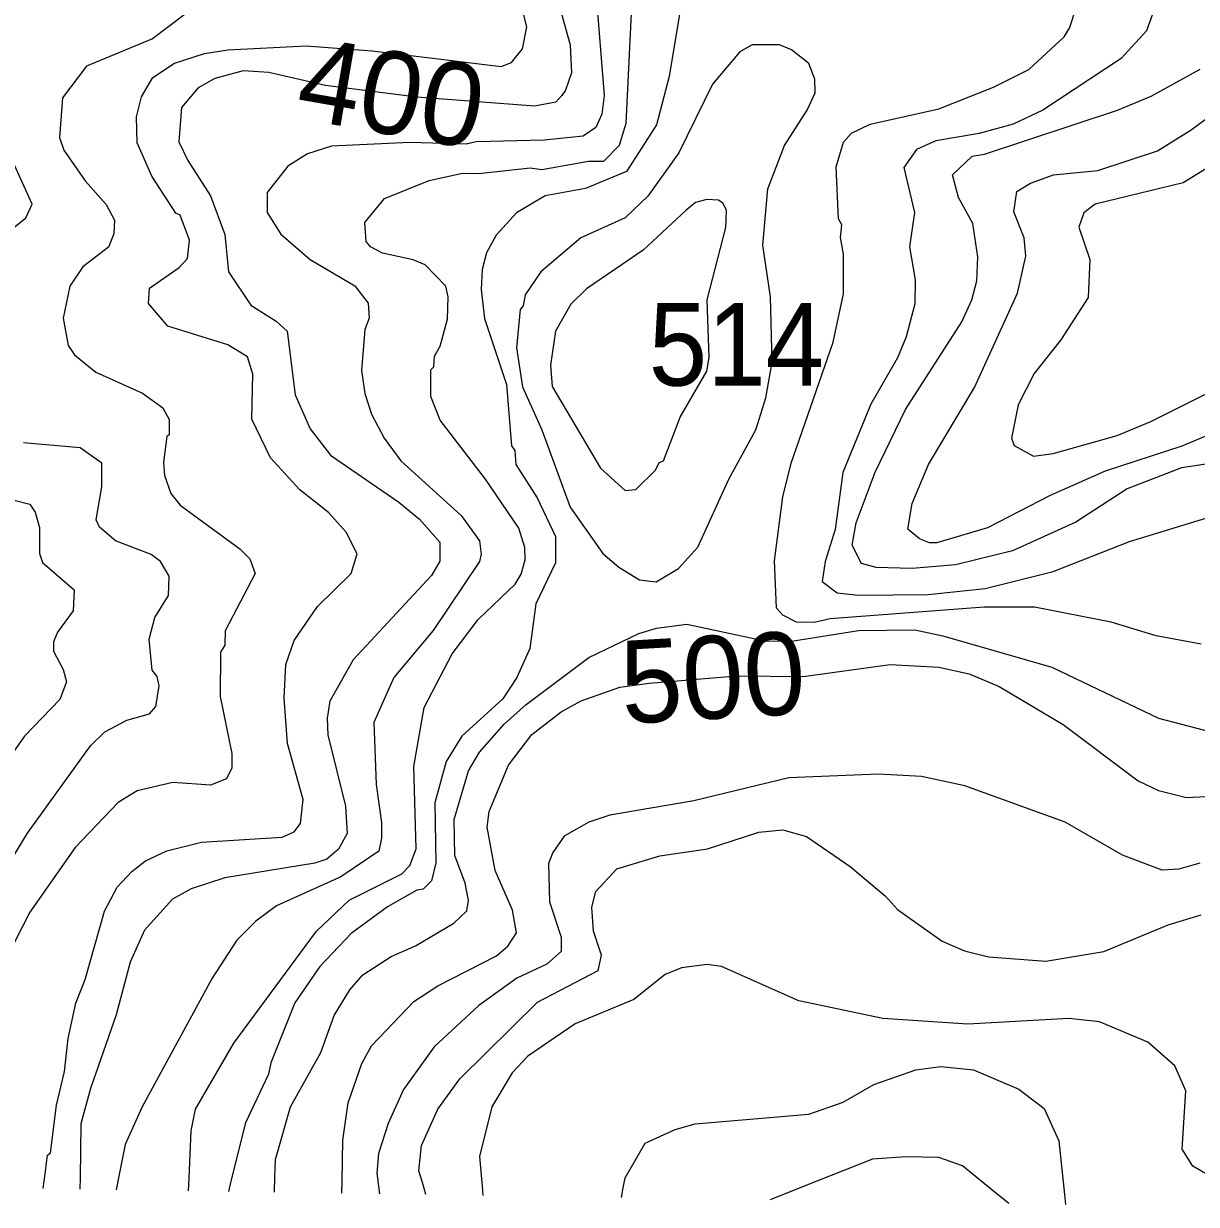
# Model space of a CAD drawing. Extents: x 673.3 to 698.5, y 6984.3 to 7012.3.
# Drawn here: x 690.66 to 691.793, y 6984.35 to 6985.49 of the extents above; entities that cross this region are included whole.
import ezdxf
from ezdxf.enums import TextEntityAlignment as Align

# ---------------------------------------------------------------- set-up
doc = ezdxf.new("R2010")
doc.units = 0
doc.header["$LTSCALE"] = 0.032
doc.layers.add('1', color=7, linetype='Continuous', lineweight=25)
doc.layers.add('2', color=7, linetype='Continuous', lineweight=13)
doc.layers.add('21', color=7, linetype='Continuous')
doc.layers.add('61', color=7, linetype='Continuous')

msp = doc.modelspace()

# ---------------------------------------------------------------- linework, layer by layer
at = {"layer": '1'}
for points in [[(691.1775, 6985.5078), (691.1881, 6985.4697), (691.1892, 6985.4428), (691.1836, 6985.4261), (691.1799, 6985.4209), (691.1741, 6985.4143), (691.1534, 6985.4105), (691.0399, 6985.4191), (690.9515, 6985.4304), (690.8968, 6985.4431), (690.8721, 6985.4446), (690.8448, 6985.4371), (690.8287, 6985.4283), (690.8124, 6985.4091), (690.8098, 6985.3762), (690.8187, 6985.3579), (690.8407, 6985.3239), (690.8545, 6985.2865), (690.8579, 6985.2504), (690.8795, 6985.2183), (690.9039, 6985.2028), (690.9145, 6985.193), (690.9222, 6985.1315), (690.9368, 6985.0988), (690.9564, 6985.0733), (691.0225, 6985.028), (691.0424, 6985.0115), (691.0621, 6984.9892), (691.0622, 6984.9708), (691.0539, 6984.9571), (690.9785, 6984.8755), (690.9557, 6984.8356), (690.9531, 6984.8193), (690.9538, 6984.803), (690.971, 6984.7343), (690.9726, 6984.7078), (690.9642, 6984.6926), (690.953, 6984.6831), (690.9415, 6984.6791), (690.8545, 6984.6651), (690.8219, 6984.6545), (690.8038, 6984.6445), (690.7767, 6984.6144), (690.7628, 6984.5836), (690.7495, 6984.5327), (690.7245, 6984.4614), (690.7154, 6984.4273), (690.7145, 6984.3753), (690.7143, 6984.3642)], [(691.5142, 6985.0017), (691.5185, 6985.0266), (691.5342, 6985.0643), (691.5787, 6985.1386), (691.6201, 6985.2298), (691.6281, 6985.2656), (691.6265, 6985.2832), (691.6168, 6985.3084), (691.6194, 6985.328), (691.6328, 6985.336), (691.655, 6985.3443), (691.6978, 6985.3485), (691.7555, 6985.3673), (691.788, 6985.3877), (691.8321, 6985.4202)], [(691.8513, 6985.1122), (691.7789, 6985.0819), (691.705, 6985.0579), (691.6517, 6985.0344), (691.5912, 6985.0032), (691.5422, 6984.9885), (691.5353, 6984.9885), (691.5256, 6984.9926), (691.5142, 6985.0017)], [(690.9673, 6984.3603), (690.9676, 6984.3721), (690.9685, 6984.4115), (690.9736, 6984.4475), (690.9867, 6984.4856), (690.9961, 6984.5028), (691.0369, 6984.5454), (691.0603, 6984.5608), (691.117, 6984.5896), (691.1278, 6984.5989), (691.1363, 6984.6117), (691.1322, 6984.6336), (691.1154, 6984.6722), (691.1079, 6984.7139), (691.1098, 6984.729), (691.1283, 6984.7737), (691.151, 6984.8034), (691.1794, 6984.8255), (691.1985, 6984.836), (691.2359, 6984.8493), (691.2642, 6984.8532), (691.3491, 6984.8601), (691.413, 6984.8594), (691.4972, 6984.8711), (691.5442, 6984.8686), (691.5735, 6984.862), (691.6024, 6984.8499), (691.6643, 6984.8132), (691.7367, 6984.7586), (691.7564, 6984.7494), (691.7833, 6984.7427), (691.8152, 6984.7441)], [(691.6119, 6984.3503), (691.5954, 6984.3637), (691.5669, 6984.3867), (691.5443, 6984.3947), (691.5123, 6984.3956), (691.4802, 6984.3931), (691.4124, 6984.3663), (691.3811, 6984.3539)]]:
    msp.add_lwpolyline(points, dxfattribs=at)
msp.add_lwpolyline([(691.2944, 6985.11), (691.3201, 6985.1545), (691.3224, 6985.1678), (691.3204, 6985.2233), (691.3383, 6985.2934), (691.339, 6985.3101), (691.3356, 6985.3167), (691.3313, 6985.3198), (691.3199, 6985.3205), (691.309, 6985.3173), (691.3, 6985.3101), (691.2586, 6985.2714), (691.2037, 6985.2341), (691.1888, 6985.2191), (691.1738, 6985.1932), (691.1689, 6985.1602), (691.1707, 6985.1397), (691.2173, 6985.0609), (691.2411, 6985.0392), (691.2516, 6985.0401), (691.2705, 6985.059), (691.2739, 6985.0663), (691.2781, 6985.0678)], close=True, dxfattribs=at)
at = {"layer": '2'}
for points in [[(690.8193, 6984.3626), (690.8199, 6984.3749), (690.822, 6984.4206), (690.8261, 6984.4414), (690.863, 6984.5053), (690.943, 6984.6136), (690.9745, 6984.6435), (691.0253, 6984.669), (691.033, 6984.6768), (691.0394, 6984.6931), (691.037, 6984.7724), (691.0469, 6984.8294), (691.0739, 6984.8815), (691.099, 6984.9146), (691.1348, 6984.9488), (691.1407, 6984.9585), (691.1444, 6984.9721), (691.1443, 6984.9841), (691.1385, 6985.0027), (691.1063, 6985.0501), (691.0623, 6985.1071), (691.0533, 6985.1301), (691.0533, 6985.1559), (691.0564, 6985.1588), (691.057, 6985.1691), (691.0623, 6985.1786), (691.0695, 6985.2048), (691.0703, 6985.2262), (691.0678, 6985.2367), (691.048, 6985.2572), (691.0363, 6985.2622), (691.0066, 6985.2684), (690.9951, 6985.2746), (690.991, 6985.2797), (690.9898, 6985.2981), (691.0085, 6985.3214), (691.0519, 6985.3387), (691.0839, 6985.3459), (691.0993, 6985.3453), (691.1493, 6985.3508), (691.1607, 6985.3492), (691.2057, 6985.3573), (691.2207, 6985.3574), (691.2356, 6985.3729), (691.2421, 6985.394), (691.2543, 6985.6464)], [(690.6789, 6984.3647), (690.6808, 6984.3789), (690.6832, 6984.3969), (690.6859, 6984.3992), (690.6918, 6984.4455), (690.6996, 6984.478), (690.7031, 6984.5099), (690.7104, 6984.5438), (690.7194, 6984.5669), (690.7381, 6984.6327), (690.7503, 6984.6561), (690.7644, 6984.6712), (690.7779, 6984.6814), (690.7983, 6984.6911), (690.8318, 6984.6993), (690.9099, 6984.7043), (690.9213, 6984.7093), (690.9274, 6984.7175), (690.9302, 6984.7408), (690.9148, 6984.7947), (690.9116, 6984.8385), (690.9132, 6984.8711), (690.9214, 6984.8943), (690.9438, 6984.9271), (690.9765, 6984.9591), (690.9822, 6984.9781), (690.9717, 6984.999), (690.9544, 6985.0179), (690.927, 6985.0398), (690.8986, 6985.0709), (690.8805, 6985.108), (690.8813, 6985.1516), (690.8763, 6985.1684), (690.8572, 6985.1799), (690.7992, 6985.198), (690.7808, 6985.2198), (690.7815, 6985.2346), (690.8103, 6985.2546), (690.8184, 6985.2634), (690.8204, 6985.281), (690.8111, 6985.3053), (690.8072, 6985.3071), (690.784, 6985.3429), (690.7698, 6985.3751), (690.7689, 6985.4002), (690.7739, 6985.4196), (690.7848, 6985.4383), (690.8057, 6985.4522), (690.8348, 6985.4615), (690.8572, 6985.4648), (690.933, 6985.4689), (690.9966, 6985.464), (691.1214, 6985.4489), (691.1315, 6985.4528), (691.142, 6985.4658), (691.146, 6985.4873), (691.1337, 6985.5363)], [(691.213, 6985.5173), (691.221, 6985.4207), (691.2187, 6985.4027), (691.2127, 6985.39), (691.2005, 6985.3815), (691.1629, 6985.3777), (691.0972, 6985.376), (691.0877, 6985.3737), (691.033, 6985.3753), (690.9574, 6985.372), (690.9341, 6985.3645), (690.9151, 6985.3526), (690.8953, 6985.3272), (690.8953, 6985.3078), (690.9086, 6985.2869), (690.9369, 6985.2623), (690.9799, 6985.2368), (690.993, 6985.2202), (690.9938, 6985.2056), (690.9896, 6985.1949), (690.9864, 6985.1552), (690.9897, 6985.1329), (690.996, 6985.1128), (691.0083, 6985.0896), (691.0243, 6985.068), (691.0827, 6985.0151), (691.1003, 6984.9907), (691.102, 6984.9776), (691.1004, 6984.9706), (691.0558, 6984.904), (691.0176, 6984.8584), (690.9982, 6984.8151), (691.0005, 6984.7551), (691.0059, 6984.7183), (691.0058, 6984.7034), (691.0032, 6984.6909), (690.9664, 6984.6661), (690.9044, 6984.6379), (690.8843, 6984.6232), (690.8659, 6984.6048), (690.8422, 6984.568), (690.7744, 6984.4437), (690.7581, 6984.4075), (690.752, 6984.3769), (690.7494, 6984.3637)], [(691.7534, 6985.5074), (691.7447, 6985.4832), (691.7203, 6985.4567), (691.6447, 6985.4067), (691.6161, 6985.393), (691.583, 6985.3841), (691.5413, 6985.3769), (691.5226, 6985.3688), (691.5103, 6985.3513), (691.5206, 6985.3077), (691.5158, 6985.2747), (691.5214, 6985.2428), (691.5211, 6985.2196), (691.5127, 6985.1877)], [(690.816, 6985.4994), (690.7844, 6985.4755), (690.7209, 6985.4492), (690.6975, 6985.4187), (690.6948, 6985.3801), (690.699, 6985.3679), (690.7195, 6985.3384), (690.7398, 6985.3156), (690.7479, 6985.3003), (690.7471, 6985.2872), (690.742, 6985.2742), (690.7173, 6985.2552), (690.7047, 6985.2365), (690.6981, 6985.2057), (690.7031, 6985.1793), (690.7092, 6985.1704), (690.7297, 6985.1534), (690.775, 6985.1332), (690.7945, 6985.1192), (690.8007, 6985.1078), (690.8007, 6985.093), (690.7983, 6985.0913), (690.795, 6985.0666), (690.7962, 6985.0536), (690.8021, 6985.0363), (690.8114, 6985.0251), (690.869, 6984.9829), (690.8786, 6984.9732), (690.8838, 6984.959), (690.8546, 6984.9036), (690.8544, 6984.8898), (690.8503, 6984.8831), (690.8498, 6984.8401), (690.861, 6984.7851), (690.861, 6984.7712), (690.8561, 6984.7605), (690.8407, 6984.7545), (690.804, 6984.7571), (690.7698, 6984.7489), (690.7512, 6984.7377), (690.7099, 6984.6942), (690.666, 6984.6317), (690.6434, 6984.5878)], [(691.2943, 6985.5034), (691.2835, 6985.4391), (691.2714, 6985.3924), (691.2423, 6985.3473), (691.2027, 6985.3309), (691.164, 6985.3239), (691.1363, 6985.3076), (691.1164, 6985.2859), (691.1071, 6985.2689), (691.1029, 6985.2526), (691.1021, 6985.2334), (691.1053, 6985.2054), (691.1265, 6985.1415), (691.1314, 6985.0822), (691.1346, 6985.0777), (691.1356, 6985.0643), (691.156, 6985.0322), (691.1737, 6984.9946), (691.1738, 6984.9692), (691.155, 6984.9298), (691.149, 6984.8864), (691.1364, 6984.8584), (691.1231, 6984.8379), (691.0833, 6984.8018), (691.0681, 6984.7773), (691.0572, 6984.7376), (691.0581, 6984.6794), (691.054, 6984.6621), (691.046, 6984.654), (691.0399, 6984.653), (691.0114, 6984.637), (690.9766, 6984.6111), (690.9461, 6984.5792), (690.922, 6984.5443), (690.8988, 6984.4861), (690.8967, 6984.4752), (690.8742, 6984.4284), (690.8603, 6984.372), (690.8578, 6984.362)], [(691.7975, 6984.8908), (691.7542, 6984.8987), (691.7106, 6984.912), (691.6366, 6984.9265), (691.5881, 6984.9264), (691.4393, 6984.9151), (691.4236, 6984.9118), (691.4067, 6984.9119), (691.3934, 6984.9189), (691.3875, 6984.9255), (691.3855, 6984.9711), (691.3934, 6985.033), (691.4014, 6985.0655), (691.4422, 6985.1825), (691.4522, 6985.2293), (691.4522, 6985.2675), (691.4491, 6985.2836), (691.4505, 6985.2959), (691.4474, 6985.3015), (691.445, 6985.3519), (691.452, 6985.3756), (691.4598, 6985.3844), (691.4779, 6985.3932), (691.5441, 6985.408), (691.597, 6985.4289), (691.6312, 6985.446), (691.6652, 6985.4775), (691.6704, 6985.4858), (691.6768, 6985.5055)], [(691.8649, 6985.074), (691.7786, 6985.0611), (691.7262, 6985.0407), (691.6764, 6985.0085), (691.6152, 6984.9809), (691.5604, 6984.9673), (691.5185, 6984.964), (691.4835, 6984.9648), (691.4696, 6984.9688), (691.4606, 6984.9865), (691.4644, 6985.008), (691.4826, 6985.0569), (691.5119, 6985.1174), (691.5664, 6985.2021), (691.5761, 6985.2233), (691.5808, 6985.2419), (691.5817, 6985.2648), (691.577, 6985.2973), (691.5632, 6985.3223), (691.5575, 6985.3443), (691.5764, 6985.3622), (691.5884, 6985.3642), (691.7167, 6985.4065), (691.7493, 6985.4203), (691.7966, 6985.4463)], [(691.8663, 6985.3893), (691.7802, 6985.3364), (691.6953, 6985.3159), (691.6842, 6985.3074), (691.6794, 6985.2935), (691.69, 6985.2624), (691.6884, 6985.2257), (691.6622, 6985.1849), (691.6364, 6985.1521), (691.6207, 6985.122), (691.6144, 6985.0898), (691.6171, 6985.0827), (691.6358, 6985.0724), (691.6545, 6985.0748), (691.7166, 6985.0923), (691.749, 6985.1058), (691.8539, 6985.1583)], [(690.6156, 6985.265), (690.6621, 6985.3026), (690.6681, 6985.3158), (690.6402, 6985.3776)], [(691.5127, 6985.1877), (691.5042, 6985.1674), (691.4786, 6985.1226), (691.4514, 6985.0566), (691.4441, 6985.0014), (691.4343, 6984.9705), (691.4314, 6984.9514), (691.4461, 6984.9404), (691.4663, 6984.938), (691.5339, 6984.9388), (691.5889, 6984.9444), (691.6545, 6984.9608), (691.7285, 6984.9898), (691.8725, 6985.034)], [(690.6234, 6984.6426), (690.6638, 6984.7081), (690.7246, 6984.7925), (690.7386, 6984.8059), (690.7598, 6984.8173), (690.7815, 6984.8235), (690.7876, 6984.8305), (690.7909, 6984.8504), (690.789, 6984.8596), (690.7842, 6984.8657), (690.7814, 6984.8957), (690.7869, 6984.9166), (690.8001, 6984.9378), (690.8007, 6984.9563), (690.7924, 6984.9706), (690.7832, 6984.9775), (690.7489, 6984.9907), (690.7334, 6985.0038), (690.73, 6985.0108), (690.7357, 6985.0428), (690.7356, 6985.0655), (690.7145, 6985.0804), (690.66, 6985.0851)], [(690.6509, 6985.0299), (690.666, 6985.0261), (690.6712, 6985.0182), (690.6752, 6985.0034), (690.6754, 6984.9782), (690.6782, 6984.9696), (690.7087, 6984.9433), (690.7079, 6984.9228), (690.6926, 6984.9024), (690.689, 6984.8931), (690.6889, 6984.884), (690.6981, 6984.8663), (690.7013, 6984.8544), (690.695, 6984.8372), (690.6608, 6984.8019), (690.635, 6984.7659)], [(690.9023, 6984.3613), (690.9027, 6984.3762), (690.9032, 6984.393), (690.9179, 6984.4439), (690.9472, 6984.4963), (690.9601, 6984.5319), (690.975, 6984.5568), (690.9878, 6984.5712), (691.015, 6984.589), (691.0385, 6984.5992), (691.0757, 6984.6211), (691.0883, 6984.633), (691.0898, 6984.6431), (691.0866, 6984.6597), (691.0767, 6984.6865), (691.0761, 6984.7213), (691.0898, 6984.7683), (691.1004, 6984.7863), (691.1242, 6984.8134), (691.1456, 6984.8324), (691.2062, 6984.8778), (691.2543, 6984.9009), (691.2713, 6984.9061), (691.3008, 6984.9102), (691.3762, 6984.8939), (691.402, 6984.8935), (691.4667, 6984.9039), (691.5209, 6984.9045), (691.548, 6984.8989), (691.6533, 6984.8685), (691.7565, 6984.8191), (691.8071, 6984.8062)], [(691.7962, 6984.6791), (691.7762, 6984.6732), (691.7601, 6984.6725), (691.7215, 6984.6868), (691.6661, 6984.7188), (691.5693, 6984.7539), (691.5275, 6984.7628), (691.4858, 6984.7653), (691.3992, 6984.7615), (691.3076, 6984.7393), (691.2262, 6984.7254), (691.2061, 6984.7187), (691.1822, 6984.7052), (691.1712, 6984.6895), (691.1672, 6984.6788), (691.168, 6984.6418), (691.1793, 6984.6076), (691.1794, 6984.5937), (691.1654, 6984.5816), (691.1364, 6984.5682), (691.0999, 6984.5415), (691.0566, 6984.5016), (691.027, 6984.4605), (691.0122, 6984.4275), (691.0028, 6984.3988), (691.0011, 6984.3796), (691.0028, 6984.3671), (691.0038, 6984.3597)], [(691.0487, 6984.359), (691.0452, 6984.3708), (691.0419, 6984.3819), (691.0443, 6984.4063), (691.0601, 6984.4416), (691.0813, 6984.4708), (691.1566, 6984.5448), (691.2151, 6984.5756), (691.2184, 6984.5902), (691.2104, 6984.6136), (691.2088, 6984.6366), (691.2128, 6984.6518), (691.233, 6984.6738), (691.2745, 6984.6862), (691.3206, 6984.6929), (691.3702, 6984.709), (691.3936, 6984.7115), (691.4164, 6984.705), (691.4586, 6984.6759), (691.4928, 6984.6474), (691.5041, 6984.6344), (691.5473, 6984.6037), (691.5689, 6984.5944), (691.5921, 6984.5886), (691.6475, 6984.5846), (691.7037, 6984.5937), (691.7658, 6984.6195), (691.7976, 6984.6292)], [(691.8117, 6984.3734), (691.7897, 6984.3864), (691.7792, 6984.4028), (691.7828, 6984.4591), (691.7723, 6984.4834), (691.7462, 6984.5063), (691.6995, 6984.5258), (691.6698, 6984.5292), (691.5722, 6984.5235), (691.49, 6984.5291), (691.4089, 6984.5461), (691.3341, 6984.5794), (691.3204, 6984.5813), (691.2957, 6984.5779), (691.2799, 6984.5716), (691.2496, 6984.5476), (691.193, 6984.524), (691.1472, 6984.4927), (691.1321, 6984.4767), (691.1122, 6984.4437), (691.1005, 6984.3958), (691.103, 6984.3671), (691.1038, 6984.3582)], [(691.2377, 6984.3561), (691.2393, 6984.3654), (691.241, 6984.3751), (691.2604, 6984.4088), (691.2895, 6984.422), (691.3089, 6984.4273), (691.4187, 6984.4368), (691.4517, 6984.4482), (691.4813, 6984.4654), (691.5221, 6984.4794), (691.5462, 6984.4827), (691.5776, 6984.4794), (691.6216, 6984.4607), (691.6458, 6984.4421), (691.66, 6984.4108), (691.6657, 6984.359), (691.6667, 6984.3495)]]:
    msp.add_lwpolyline(points, dxfattribs=at)
msp.add_lwpolyline([(691.2928, 6984.9639), (691.3115, 6984.9846), (691.3414, 6985.0501), (691.3674, 6985.0978), (691.377, 6985.1286), (691.3833, 6985.1632), (691.3814, 6985.2262), (691.3741, 6985.2761), (691.379, 6985.3308), (691.3952, 6985.3724), (691.4171, 6985.4068), (691.4246, 6985.4234), (691.4244, 6985.4365), (691.4187, 6985.4518), (691.4018, 6985.4648), (691.3904, 6985.4697), (691.3638, 6985.4697), (691.352, 6985.463), (691.3254, 6985.4317), (691.293, 6985.3653), (691.2629, 6985.3234), (691.2411, 6985.3026), (691.1983, 6985.2832), (691.1598, 6985.2504), (691.1447, 6985.2281), (691.1427, 6985.2176), (691.1396, 6985.214), (691.1362, 6985.1771), (691.1421, 6985.1393), (691.1606, 6985.0978), (691.1881, 6985.0232), (691.2197, 6984.9783), (691.2349, 6984.965), (691.2549, 6984.9528), (691.2712, 6984.9511)], close=True, dxfattribs=at)

# ---------------------------------------------------------------- texts
at = {"layer": '21', "width": 0.95}
msp.add_text('514', height=0.08, dxfattribs=at).set_placement((691.2639, 6985.1405))
at = {"layer": '61'}
for s, rotation, p in [('400', 350.06, (691.0087, 6985.384)), ('500', 3.27, (691.3281, 6984.8188))]:
    msp.add_text(s, height=0.08, rotation=rotation, dxfattribs=at).set_placement(p, align=Align.CENTER)

doc.saveas('drawing.dxf')
